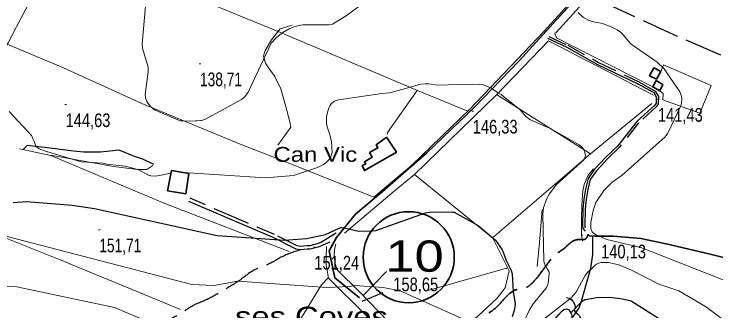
# Model space of a CAD drawing. Extents: x 483840 to 488445, y 4386047 to 4389027.
# Drawn here: x 484749 to 485197, y 4386701 to 4386890.9 of the extents above; entities that cross this region are included whole.
import ezdxf
from ezdxf.enums import TextEntityAlignment as Align

# ---------------------------------------------------------------- set-up
doc = ezdxf.new("R2010")
doc.units = 0
doc.header["$LTSCALE"] = 4
doc.linetypes.add('LONG_DASHED', pattern=[7.5, 6, -1.5])
doc.linetypes.add('MEDIUM_DASHED', pattern=[4.5, 3, -1.5])
for name, color, linetype, lineweight in [('13', 7, 'Continuous', 25), ('25', 7, 'LONG_DASHED', 25), ('27', 7, 'Continuous', 25), ('38', 7, 'Continuous', 25), ('47', 7, 'Continuous', 35), ('51', 7, 'Continuous', 13), ('6', 7, 'Continuous', 35), ('7', 7, 'Continuous', 13), ('8', 7, 'Continuous', 25), ('9', 7, 'Continuous', 13)]:
    doc.layers.add(name, color=color, linetype=linetype, lineweight=lineweight)
doc.layers.add('5', color=7, linetype='Continuous')

msp = doc.modelspace()

# ---------------------------------------------------------------- linework, layer by layer
at = {"layer": '25'}
for points in [[(485271.63, 4386833.7), (485227.54, 4386852.71), (485172.46, 4386876.52), (485116.08, 4386902.39)], [(484838.12, 4386794.71), (484831.16, 4386798.14), (484825.77, 4386799.75), (484816.01, 4386803.8), (484804.12, 4386802.61), (484793.6, 4386802.49), (484786.98, 4386803.19), (484772.08, 4386805.15), (484757.28, 4386806.91), (484754.68, 4386804.3)], [(485201.75, 4386668.11), (485195.68, 4386668.31), (485190.39, 4386669.03), (485180.03, 4386671.71), (485165.55, 4386674.36), (485159.77, 4386674.48), (485156.05, 4386674.39), (485148.97, 4386674.51), (485138.38, 4386675.61), (485125.54, 4386677.96), (485113.52, 4386681.02), (485106.24, 4386683.41), (485101.51, 4386688.01), (485102.7, 4386693.11), (485107.56, 4386699.93), (485109.63, 4386703.03), (485111.1, 4386707.34), (485117.18, 4386728.38), (485118.45, 4386737.15), (485118.48, 4386748.95)]]:
    msp.add_lwpolyline(points, dxfattribs=at)
at = {"layer": '27'}
for points in [[(485015.13, 4386590.84), (485027.76, 4386593.71), (485037.35, 4386577.8), (485040.82, 4386567.98), (485048.33, 4386548.52), (485051.93, 4386542.42), (485065.78, 4386530.18), (485079.67, 4386533.83), (485086.6, 4386539.33), (485101.48, 4386543.78), (485109.67, 4386544.16), (485116.49, 4386555.44), (485120.1, 4386570.04), (485124.68, 4386582.49), (485124.21, 4386594.62), (485123.92, 4386603.5), (485123.37, 4386622.14), (485119.2, 4386628.19), (485112.09, 4386631.28), (485104.83, 4386625.38), (485098.75, 4386624.82), (485087.95, 4386637.59), (485079.13, 4386646.82), (485071.75, 4386653.73), (485066.18, 4386654.09), (485055.25, 4386653.07), (485045.22, 4386654.73), (485050.52, 4386665.94), (485062.71, 4386680.81), (485069.35, 4386682.29), (485082.63, 4386683.4), (485089.41, 4386688.79), (485102.97, 4386701.78), (485105.02, 4386697.45), (485104.33, 4386688.21), (485120.89, 4386678.81), (485128.25, 4386676.99), (485134.94, 4386676.25), (485150.37, 4386675.41), (485165.16, 4386678.57), (485178.66, 4386671.97), (485193.04, 4386664), (485210.65, 4386665.41), (485223.14, 4386679.83), (485236.33, 4386686.06), (485251.43, 4386682.92), (485270.74, 4386673.36), (485274.43, 4386671.16), (485289.51, 4386668.96), (485305.71, 4386683.8), (485313.22, 4386687.61), (485316.08, 4386691.69), (485317.71, 4386701.32), (485316.44, 4386712.22), (485334.26, 4386710.77), (485336.63, 4386710.63), (485338.32, 4386710.59), (485347.76, 4386707.14), (485365.47, 4386700.63), (485381.55, 4386694.91), (485400.73, 4386685.96), (485400.91, 4386679.52), (485391.53, 4386668.6), (485390.32, 4386658.6), (485391.27, 4386652.82), (485397.13, 4386640.34), (485408.07, 4386632.92), (485428.48, 4386635.34), (485434.07, 4386636.48), (485441.35, 4386635.8), (485446.26, 4386637.47), (485448.07, 4386639.03)], [(485101.62, 4386709.62), (485103.34, 4386709.17), (485106.08, 4386706.55), (485106.97, 4386702.96), (485106.63, 4386700.94), (485109.32, 4386698.62), (485110.41, 4386695.84), (485110.24, 4386692.82), (485107.45, 4386688.72)]]:
    msp.add_spline(points, degree=3, dxfattribs=at)
at = {"layer": '38'}
for points in [[(485089.35, 4386875.4), (485101.7, 4386869.65), (485121.44, 4386858.66), (485147.18, 4386846.22), (485157.21, 4386840.6), (485158.79, 4386837.82), (485158.77, 4386833.87), (485158.01, 4386832.7), (485146.58, 4386822.35), (485134.19, 4386806.44), (485126.9, 4386799.55), (485119.52, 4386791.58), (485115.43, 4386785.74), (485113.71, 4386778.99), (485112.65, 4386772.5), (485112.06, 4386766.14), (485111.86, 4386755.78), (485111.99, 4386753.71), (485113.59, 4386751.97)], [(484950.51, 4386745.06), (484943.17, 4386741.88), (484938.07, 4386740.61), (484936.1, 4386740.48), (484931.73, 4386740.15), (484929.1, 4386740.5), (484926.99, 4386741.51), (484914.26, 4386747.92), (484886.92, 4386759.7), (484860.62, 4386771.08)]]:
    msp.add_lwpolyline(points, dxfattribs=at)
at = {"layer": '38', "linetype": 'MEDIUM_DASHED'}
for points in [[(485090.34, 4386876.49), (485102.34, 4386870.91), (485122.09, 4386859.92), (485147.83, 4386847.48), (485158.25, 4386841.64), (485160.21, 4386838.19), (485160.18, 4386833.45), (485159.1, 4386831.77), (485147.62, 4386821.38), (485135.24, 4386805.48), (485127.91, 4386798.55), (485120.62, 4386790.69), (485116.74, 4386785.14), (485115.1, 4386778.7), (485114.05, 4386772.32), (485113.47, 4386766.06), (485113.27, 4386755.81), (485113.37, 4386754.29), (485113.4, 4386754.25)], [(484954.52, 4386750.87), (484945.27, 4386745.12), (484942.48, 4386743.91), (484937.74, 4386742.72), (484935.95, 4386742.61), (484931.8, 4386742.29), (484929.72, 4386742.57), (484927.94, 4386743.43), (484915.17, 4386749.86), (484887.76, 4386761.67), (484861.47, 4386773.04)]]:
    msp.add_lwpolyline(points, dxfattribs=at)
at = {"layer": '38', "linetype": 'LONG_DASHED'}
msp.add_spline([(484931.95, 4386740.18), (484918.48, 4386734.9), (484913.58, 4386732.02), (484901.33, 4386726.64), (484893.18, 4386720.83), (484886.82, 4386716.76), (484876.58, 4386710.73), (484871.55, 4386708.12), (484862.87, 4386704.27), (484855.1, 4386699.33), (484846.12, 4386694.47), (484826.3, 4386683.22), (484824.81, 4386682.4), (484817.94, 4386680.81), (484808.82, 4386680.87), (484796.39, 4386683.67), (484785.07, 4386685.64), (484783.17, 4386685.79)], degree=3, dxfattribs=at)
at = {"layer": '47'}
for points in [[(485159.11, 4386849.19), (485161.77, 4386854.02), (485157.33, 4386856.45), (485154.56, 4386851.45)], [(485158.77, 4386848.3), (485163.02, 4386845.74), (485161.19, 4386841.81), (485156.57, 4386844.26)], [(484986.77, 4386812.07), (484993.03, 4386802.65), (484972.62, 4386790.82), (484971.23, 4386794), (484973.4, 4386795.11), (484972.72, 4386796.45), (484977.43, 4386799.32), (484975.89, 4386802.33), (484981.16, 4386805.24), (484980.03, 4386807.2)], [(484849.44, 4386790.77), (484846.94, 4386777.85), (484858.51, 4386775.82), (484860.5, 4386788.91)]]:
    msp.add_lwpolyline(points, close=True, dxfattribs=at)
at = {"layer": '51'}
for p, q in [((485116.92, 4386801.39), (485155.97, 4386833.63)), ((484986.59, 4386726.28), (484971.79, 4386710.93)), ((485064.02, 4386728.54), (485011.48, 4386713.78)), ((485063.38, 4386728.16), (485063.4, 4386728.16))]:
    msp.add_line(p, q, dxfattribs=at)
for points in [[(485185.57, 4387010.15), (485192.96, 4386997.58), (485154.71, 4386953.88), (485087.38, 4386879.83), (485039.97, 4386830.05), (485002.88, 4386794.18), (484978.66, 4386773.72)], [(485271.63, 4386833.7), (485336.91, 4386885.19), (485363.1, 4386905.52), (485314.95, 4386930.98), (485258.88, 4386961.46), (485200.79, 4386993.71), (485195.25, 4386990.5), (485169.73, 4386961.5), (485094.98, 4386879.15), (485094.05, 4386878.62)], [(484804.18, 4386983.14), (484753.23, 4386888.09), (484745.19, 4386872.4), (484715.09, 4386826.08), (484659.98, 4386740.02)], [(484917.58, 4386879.79), (484865.38, 4386901.2), (484828.54, 4386916.12), (484778.79, 4386935.76)], [(484926.54, 4386883.67), (484918.71, 4386881.44), (484917.22, 4386879.28), (484913.23, 4386874.32), (484909.16, 4386867.51), (484908.1, 4386863.88), (484909.49, 4386859.46), (484912.04, 4386855.7), (484915.35, 4386851.01), (484919.14, 4386843.03), (484922.19, 4386832.36), (484925.02, 4386821.86), (484925.53, 4386818.45), (484917.31, 4386806.99)], [(484917.58, 4386879.79), (485006.46, 4386841.96), (485038.63, 4386828.75)], [(485156.57, 4386844.26), (485095.27, 4386875.67), (485094.05, 4386878.62)], [(485157.16, 4386839.03), (485090.17, 4386873.81), (485057.03, 4386839.51), (485004.66, 4386788.21), (485054.43, 4386747.69), (485116.92, 4386801.39), (485056.89, 4386839.37)], [(484894.4, 4386807.22), (484830.58, 4386833.62), (484780.55, 4386856.53), (484744.63, 4386871.53)], [(485161.77, 4386854.02), (485163.56, 4386858.34), (485193.87, 4386845.24), (485186.69, 4386827.58), (485163.16, 4386836.01), (485163.22, 4386840.08), (485161.19, 4386841.81)], [(485006.2, 4386842.08), (484987.32, 4386815.21), (484987.19, 4386813.85)], [(484978.66, 4386773.72), (484920.67, 4386797.09), (484894.4, 4386807.22)], [(484924.6, 4386739.07), (484845.24, 4386769.8), (484772.49, 4386800.46), (484752.42, 4386804.79)], [(484772.18, 4386800.53), (484812.4, 4386793.4), (484827.77, 4386791.37), (484833.68, 4386791.5), (484837.52, 4386794.05)], [(485118.89, 4386791.95), (485115.42, 4386787.87), (485112.93, 4386781.85), (485112.04, 4386777.84), (485111.47, 4386772.2), (485111.12, 4386761.67), (485111.22, 4386749.29), (485111.71, 4386745.96)], [(485004.66, 4386788.21), (484991.53, 4386777.54), (484959.96, 4386750.69)], [(484682.05, 4386774.47), (484729.15, 4386753.42), (484778.31, 4386733.64), (484855.29, 4386702.06)], [(485086.05, 4386765.96), (485084.28, 4386744.73), (485082.78, 4386729.47)], [(485014.09, 4386671.17), (485045.01, 4386697.66), (485057.25, 4386709.24), (485062.35, 4386715.8), (485064.88, 4386726.78), (485054.39, 4386748.07)], [(484955.77, 4386653.02), (484964.31, 4386651.64), (484968.49, 4386659.69), (484968.35, 4386666.95), (484974.12, 4386697.68), (484949.73, 4386722.11), (484948.14, 4386730.48), (484948.07, 4386735.69), (484948.32, 4386742.33)], [(485002.63, 4386672.46), (485001.73, 4386673.57), (485000.63, 4386677.94), (484999.58, 4386681.35), (484997.92, 4386684.26), (484996.7, 4386685.49), (484987.81, 4386694.38), (484969.45, 4386713.34), (484955.27, 4386727.43), (484953.67, 4386732.09), (484953.3, 4386737.42), (484953.72, 4386741.44), (484954.26, 4386743.64)], [(484949.66, 4386722.51), (484945.15, 4386717.73), (484920.75, 4386677.78)]]:
    msp.add_lwpolyline(points, dxfattribs=at)
at = {"layer": '6', "lineweight": 25}
msp.add_line((484971.25, 4386707.36), (484984.62, 4386712.93), dxfattribs=at)
at = {"layer": '6'}
for points in [[(485196.68, 4387001.41), (485174.53, 4386974.43), (485140.42, 4386936.16), (485108.67, 4386902.09), (485070.95, 4386860.47), (485042.96, 4386831.45), (485012.41, 4386802.17), (484984.19, 4386777.31), (484966.85, 4386762.96), (484954.68, 4386748.08), (484950.17, 4386739.57), (484953.68, 4386722.28), (484969.49, 4386709.51)], [(485115.8, 4386749.57), (485116.23, 4386749.1), (485119.88, 4386748.84), (485125.2, 4386748.79), (485131.48, 4386748.94), (485148.96, 4386747.36), (485165.08, 4386743.99), (485193.34, 4386737.28), (485208.6, 4386733.52), (485219.97, 4386729.79), (485230.45, 4386728.1), (485243, 4386727.43), (485248.7, 4386726.99), (485255.02, 4386725.5), (485268.69, 4386722.23)]]:
    msp.add_lwpolyline(points, dxfattribs=at)
msp.add_circle((485000.87, 4386735.41), 29.1, dxfattribs=at)
at = {"layer": '6', "linetype": 'LONG_DASHED'}
msp.add_spline([(485115.36, 4386750.06), (485114.19, 4386747.52), (485113.18, 4386746.88), (485109.53, 4386746.71), (485104.69, 4386745.06), (485100.59, 4386741.44), (485096.18, 4386738.34), (485093.43, 4386736.08), (485088.97, 4386730.52), (485084.71, 4386724.86), (485079.08, 4386718.3), (485075.29, 4386715.77), (485069.5, 4386714.61), (485062.95, 4386709.95), (485056.92, 4386703.52), (485049.07, 4386697.32), (485044.98, 4386693.19)], degree=3, dxfattribs=at)
at = {"layer": '7'}
for p, q in [((484867.13, 4386859.09), (484868.13, 4386859.09)), ((485159.43, 4386836.37), (485160.43, 4386836.37)), ((484781.34, 4386832.95), (484782.34, 4386832.95)), ((485041.23, 4386828.84), (485042.23, 4386828.84)), ((484802.86, 4386752.9), (484803.86, 4386752.9)), ((485110.92, 4386749.58), (485111.92, 4386749.58)), ((484940.12, 4386741.87), (484941.12, 4386741.87))]:
    msp.add_line(p, q, dxfattribs=at)
at = {"layer": '8'}
for points in [[(484748.38, 4386770.47), (484756.97, 4386770.92), (484786.03, 4386768.68), (484800.23, 4386766.61), (484878.62, 4386749.37), (484921.58, 4386746.34), (484935.54, 4386747.36), (484947.71, 4386749.86), (484956.45, 4386754.04), (484957.42, 4386754.29), (484957.96, 4386754.35), (484959.62, 4386754.19), (484968.87, 4386751.99), (484977.7, 4386752.18), (484979.98, 4386752.53), (485011.6, 4386763.79), (485014.35, 4386764.26), (485028.27, 4386764.43), (485029.27, 4386764.26), (485029.85, 4386764.1), (485045.1, 4386755.69), (485056.36, 4386746.37), (485060.49, 4386740.19), (485060.94, 4386739.34), (485062.98, 4386733.35), (485066.16, 4386726.98), (485066.88, 4386724.77)], [(485066.88, 4386724.77), (485067.48, 4386713.19), (485068.8, 4386705.88), (485068.84, 4386705.06), (485068.11, 4386701.26), (485066.79, 4386697.36)], [(485104.15, 4386699.69), (485111.31, 4386707), (485112.09, 4386707.61), (485112.69, 4386708), (485113.29, 4386708.31), (485113.61, 4386708.43), (485120.85, 4386709.68), (485129.32, 4386709.8), (485137.28, 4386708.87), (485142.82, 4386707.44), (485189.5, 4386677.98)]]:
    msp.add_lwpolyline(points, dxfattribs=at)
at = {"layer": '9'}
for points in [[(484832.95, 4386895.89), (484830.74, 4386871.79), (484830.92, 4386869.22), (484830.93, 4386869.12), (484834.46, 4386856.89), (484834.66, 4386854.9), (484834.66, 4386853.84), (484832.65, 4386839.51), (484832.78, 4386837.84), (484832.9, 4386837.31), (484833.81, 4386834.9), (484834.17, 4386834.22), (484835.94, 4386831.97), (484837.38, 4386830.64), (484839.09, 4386829.5), (484855.02, 4386822.68), (484855.96, 4386822.5), (484858.34, 4386822.39), (484864.69, 4386822.63), (484865.73, 4386822.53), (484867.89, 4386822.7), (484868.51, 4386822.81), (484871.18, 4386823.71), (484894.17, 4386836.12), (484896.16, 4386837.97), (484898.47, 4386840.91), (484913.09, 4386872.21), (484913.29, 4386872.39), (484916.46, 4386875.75), (484920.5, 4386879.03), (484924.49, 4386881.41), (484927.46, 4386882.7), (484931.95, 4386883.82), (484933.33, 4386883.97), (484949.79, 4386883.98), (484951, 4386884.14), (484952.17, 4386884.44), (484961, 4386889.72), (484974.68, 4386900.07)], [(485108.98, 4386891.94), (485111.05, 4386889.71), (485112.35, 4386888.66), (485115.72, 4386886.76), (485119.96, 4386885.59), (485119.98, 4386885.6), (485124.5, 4386884.7), (485130.03, 4386882.78), (485133.94, 4386880.69), (485136.03, 4386879.16), (485137.74, 4386877.47), (485142.18, 4386872.21), (485142.84, 4386871.59), (485159.41, 4386860), (485163.99, 4386855.93), (485173.83, 4386841.19), (485174.87, 4386838.43), (485175.23, 4386836.57), (485175.23, 4386836.54), (485175.23, 4386836.53), (485175.2, 4386836.51), (485174.96, 4386833.89), (485174.51, 4386832.23), (485166.16, 4386814.78), (485164.45, 4386812.26), (485137.06, 4386787.95), (485130.67, 4386783.34), (485125.62, 4386778.24), (485120.37, 4386770.36), (485118.56, 4386765.31), (485117.09, 4386757.54), (485117.03, 4386755.27), (485117.19, 4386753.76), (485117.56, 4386752.47), (485117.74, 4386752.02), (485118.01, 4386751.57), (485118.22, 4386751.31), (485118.7, 4386750.82), (485120.54, 4386749.69), (485127.4, 4386746.75), (485149.08, 4386741.63), (485212.43, 4386716.72)], [(485074.92, 4386695.4), (485077.68, 4386701.37), (485080.21, 4386705.49), (485088.35, 4386715.38), (485088.8, 4386716.14), (485089.6, 4386717.98), (485089.81, 4386718.85), (485090.56, 4386724.75), (485090.51, 4386725.44), (485090.44, 4386725.79), (485090.25, 4386726.36), (485087.98, 4386730.11), (485087.25, 4386731.75), (485087.22, 4386731.87), (485087.02, 4386733.24), (485086.57, 4386763.09), (485086.82, 4386766.97), (485088.75, 4386772.53), (485090.62, 4386775.88), (485094.9, 4386781.68), (485112.74, 4386797.89), (485113.18, 4386798.68), (485113.35, 4386799.09), (485113.53, 4386799.79), (485113.66, 4386800.63), (485113.31, 4386802.16), (485112.58, 4386804.2), (485111.36, 4386805.82), (485111.28, 4386805.98), (485109.55, 4386807.33), (485090.9, 4386817.83), (485088.53, 4386818.72), (485078.19, 4386823.42), (485075.7, 4386825.28), (485072.01, 4386829.63), (485071.96, 4386829.69), (485071.04, 4386830.5), (485070.53, 4386830.79), (485066.88, 4386833.66), (485066.75, 4386833.83), (485060.13, 4386839.29), (485059.79, 4386839.43), (485057.43, 4386840.65), (485054.23, 4386842.96), (485054.02, 4386843.19), (485053.97, 4386843.25), (485053.64, 4386843.42), (485047.89, 4386845.76), (485046.32, 4386845.92), (485026.08, 4386845.56), (485019.38, 4386845.35), (485013.75, 4386846.19), (485011.41, 4386846.29), (485008.56, 4386845.93), (484989.64, 4386840.67), (484988.69, 4386840.49), (484983.75, 4386840.05), (484956.04, 4386836.11), (484955.12, 4386835.86), (484953.36, 4386835.13), (484951.29, 4386833.51), (484950.48, 4386832.18), (484949.92, 4386830.9), (484948.82, 4386827.35), (484948.49, 4386825.22), (484948.47, 4386820.94), (484948.91, 4386818.79), (484950.64, 4386812.98), (484951.54, 4386809.25), (484951.92, 4386802.32), (484951.79, 4386801.65), (484951.05, 4386799.55)], [(484849.1, 4386789.03), (484842.95, 4386787.75), (484838.93, 4386787.27), (484836.25, 4386787.41), (484835.28, 4386787.69), (484834.29, 4386788.11), (484828.98, 4386791.12), (484828, 4386791.56), (484819.82, 4386793.68), (484808.23, 4386794.91), (484805.83, 4386795.61), (484791.71, 4386796.45), (484770.52, 4386802.7), (484770.18, 4386802.79), (484764.91, 4386804.78), (484764.08, 4386805.33), (484763.17, 4386806.24), (484763.11, 4386806.31), (484762.96, 4386806.57), (484761.8, 4386809.4), (484761.12, 4386810.72), (484760.52, 4386812.39), (484760.38, 4386812.71), (484760.08, 4386813.2), (484745.91, 4386828.65)], [(484951.05, 4386799.55), (484950.5, 4386798.53), (484950.06, 4386797.94), (484947.98, 4386795.75), (484946.4, 4386794.57), (484942.75, 4386792.67), (484927.22, 4386787.68), (484909.39, 4386786.04), (484857.17, 4386789.59), (484856.59, 4386789.57), (484856.58, 4386789.57)], [(485033.58, 4386646.96), (485034.31, 4386648.71), (485038.25, 4386665.76), (485041.93, 4386673.96), (485042.53, 4386675.86), (485043.46, 4386686.83), (485043.17, 4386687.95), (485041.81, 4386691.15), (485041.52, 4386691.58), (485040.52, 4386692.8), (485038.68, 4386694.32), (485036.27, 4386695.67), (484995.36, 4386713.86), (484984.54, 4386716.11), (484966.51, 4386717.22), (484963.3, 4386716.74), (484948.7, 4386715.98), (484891.87, 4386720.17), (484876.54, 4386717.28), (484862.44, 4386717.96), (484739.47, 4386750.02)], [(485122.13, 4386731.58), (485120.78, 4386730.98), (485119.71, 4386730.19), (485114.53, 4386725.2), (485113.52, 4386723.8), (485107.58, 4386712.83), (485104.6, 4386709.37), (485082.11, 4386691.91)], [(485243.8, 4386664.06), (485190.36, 4386703.96), (485173.21, 4386713.88), (485160.52, 4386718.12), (485142.72, 4386727.34), (485134.94, 4386730.44), (485129.25, 4386731.88), (485128.44, 4386731.95), (485123.52, 4386731.92), (485122.13, 4386731.58)], [(484711.36, 4386683.5), (484716.87, 4386708.66), (484717.89, 4386711.27), (484719.61, 4386713.75), (484720.63, 4386714.71), (484721.94, 4386715.59), (484723.81, 4386716.52), (484725.36, 4386717.02), (484727.75, 4386717.4), (484750.66, 4386716.47), (484813.17, 4386703.32), (484831.98, 4386695.11), (484845.93, 4386691.05), (484991.77, 4386679.79), (484995.69, 4386678.83), (484996.96, 4386678.38), (485004.42, 4386674.38)]]:
    msp.add_lwpolyline(points, dxfattribs=at)

# ---------------------------------------------------------------- texts
at = {"layer": '13', "width": 1.25}
msp.add_text('10', height=20, dxfattribs=at).set_placement((485004.62, 4386726.11), align=Align.CENTER)
at = {"layer": '5', "width": 1.2}
msp.add_text('Can Vic', height=9.5, dxfattribs=at).set_placement((484967.97, 4386796.38), align=Align.RIGHT)
at = {"layer": '5', "width": 1.25}
msp.add_text('ses Coves', height=12.5, dxfattribs=at).set_placement((484890, 4386691.26))
at = {"layer": '7'}
for s, width, p in [('138,71', 0.75, (484867.63, 4386844.72)), ('141,43', 0.8, (485159.93, 4386822)), ('144,63', 0.8, (484781.84, 4386818.58)), ('146,33', 0.8, (485041.73, 4386814.47)), ('151,71', 0.75, (484803.36, 4386738.53)), ('140,13', 0.8, (485123.65, 4386734.65)), ('151,24', 0.8, (484940.62, 4386727.5)), ('158,65', 0.8, (484991.03, 4386713.64))]:
    msp.add_text(s, height=8.75, dxfattribs=dict(at, width=width)).set_placement(p)

doc.saveas('drawing.dxf')
